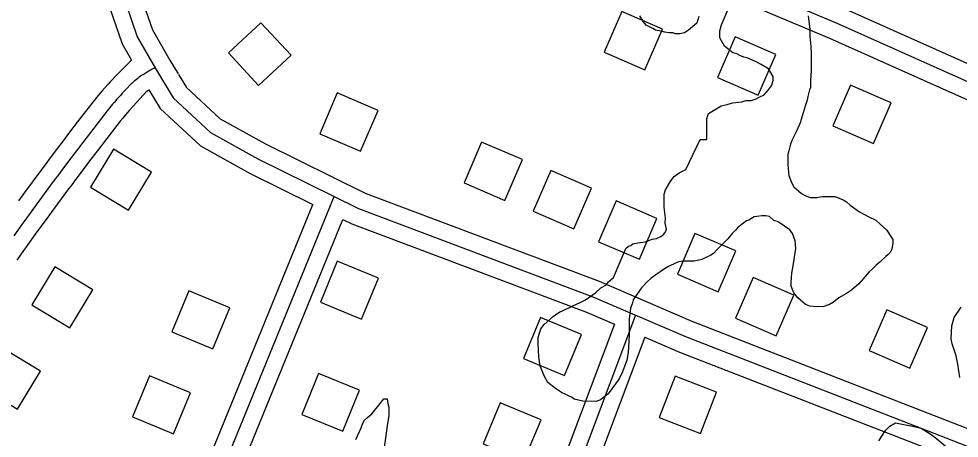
# Model space of a CAD drawing. Extents: x 3297735 to 3335592, y 670436 to 695807.
# Drawn here: x 3313866 to 3314713, y 693370 to 693748 of the extents above; entities that cross this region are included whole.
import ezdxf

# ---------------------------------------------------------------- set-up
doc = ezdxf.new("R2010")
doc.units = 0
for name, color, linetype in [('V-BLDG-OTLN', 7, 'Continuous'), ('V-ROAD-CNTR', 7, 'Continuous'), ('V-SITE-VEGE', 7, 'Continuous')]:
    doc.layers.add(name, color=color, linetype=linetype)

msp = doc.modelspace()

# ---------------------------------------------------------------- linework, layer by layer
at = {"layer": 'V-BLDG-OTLN'}
for points in [[(3314445.94, 693738.33), (3314409.24, 693754.26), (3314393.32, 693717.56), (3314430.01, 693701.64)], [(3314054.64, 693716.98), (3314081.82, 693687.64), (3314111.16, 693714.83), (3314083.98, 693744.17)], [(3314548.19, 693715.5), (3314511.49, 693731.43), (3314495.57, 693694.73), (3314532.26, 693678.81)], [(3314136.92, 693644.16), (3314173.64, 693628.3), (3314189.5, 693665.02), (3314152.78, 693680.88)], [(3314652.21, 693671.9), (3314615.51, 693687.82), (3314599.59, 693651.13), (3314636.28, 693635.21)], [(3313950.94, 693630.18), (3313930.24, 693595.95), (3313964.47, 693575.25), (3313985.17, 693609.48)], [(3314267.01, 693599.96), (3314303.73, 693584.1), (3314319.59, 693620.82), (3314282.87, 693636.68)], [(3314329.35, 693574.29), (3314366.08, 693558.43), (3314381.94, 693595.15), (3314345.21, 693611.01)], [(3314388.35, 693546.86), (3314425.07, 693531), (3314440.93, 693567.72), (3314404.21, 693583.58)], [(3314459.37, 693517.63), (3314496.09, 693501.77), (3314511.95, 693538.5), (3314475.23, 693554.36)], [(3314152.78, 693529.25), (3314137.57, 693492.26), (3314174.56, 693477.04), (3314189.78, 693514.04)], [(3313898.11, 693524.35), (3313877.41, 693490.12), (3313911.64, 693469.43), (3313932.34, 693503.65)], [(3314511.72, 693477.88), (3314548.44, 693462.02), (3314564.3, 693498.74), (3314527.58, 693514.6)], [(3314040.55, 693450.43), (3314055.88, 693487.37), (3314018.93, 693502.7), (3314003.6, 693465.76)], [(3314632.26, 693448.81), (3314668.98, 693432.95), (3314684.84, 693469.67), (3314648.12, 693485.53)], [(3314357.61, 693426.37), (3314373.02, 693463.28), (3314336.11, 693478.7), (3314320.7, 693441.79)], [(3313850.88, 693450.89), (3313830.19, 693416.66), (3313864.41, 693395.97), (3313885.11, 693430.19)], [(3314005.23, 693373.91), (3314020.56, 693410.86), (3313983.62, 693426.19), (3313968.29, 693389.24)], [(3314135.94, 693428.3), (3314120.73, 693391.31), (3314157.72, 693376.1), (3314172.94, 693413.09)], [(3314457.32, 693425.79), (3314442.8, 693388.52), (3314480.07, 693374), (3314494.59, 693411.27)], [(3314321.08, 693349.41), (3314336.5, 693386.32), (3314299.59, 693401.74), (3314284.17, 693364.83)]]:
    msp.add_lwpolyline(points, close=True, dxfattribs=at)
at = {"layer": 'V-ROAD-CNTR'}
for points in [[(3313695.63, 694018.26), (3313898.3, 693875.94), (3313911.37, 693852.49), (3313931.1, 693802.72), (3313947.78, 693757.22), (3313958.72, 693725.26), (3313967.14, 693710.5)], [(3313727.18, 694014.44), (3313909.73, 693886.24), (3313924.95, 693858.93), (3313945.11, 693808.06), (3313961.91, 693762.23), (3313972.45, 693731.46), (3313988.81, 693702.78), (3314004.97, 693676.34), (3314038.37, 693645.37), (3314081.21, 693621.66), (3314171.9, 693576.7), (3314383.12, 693497.34), (3314466.81, 693461.39), (3314769.39, 693343.69), (3314950.21, 693266.72), (3314964.08, 693261.91), (3314985.28, 693263.94), (3315000.43, 693275.86), (3315004.51, 693283.67), (3315009.24, 693302.51), (3315028.78, 693358.45), (3315072.35, 693461.57), (3315098.92, 693533.54)], [(3315151.92, 693528.38), (3314848.65, 693650.42), (3314608.83, 693757.36), (3314383.86, 693852.02), (3314231.84, 693910.36), (3314193.87, 693923.94), (3314174.44, 693930.84), (3314135.01, 693934.91), (3314113.01, 693935.85), (3314062.84, 693929.7), (3313916.58, 693899.76)], [(3315146.32, 693514.46), (3314842.79, 693636.61), (3314602.87, 693743.6), (3314378.26, 693838.1), (3314226.63, 693896.3), (3314188.84, 693909.81), (3314171.11, 693916.1), (3314133.92, 693919.94), (3314113.61, 693920.81), (3314065.26, 693914.88), (3313913.25, 693883.77)], [(3315079.8, 693525.06), (3314836.94, 693622.8), (3314596.91, 693729.84), (3314372.66, 693824.18), (3314221.42, 693882.23), (3314183.81, 693895.68), (3314167.79, 693901.37), (3314132.83, 693904.98), (3314114.2, 693905.77), (3314067.68, 693900.07), (3313935.5, 693873.01)], [(3313935.5, 693873.01), (3313959.13, 693813.41), (3313976.05, 693767.24), (3313986.18, 693737.66), (3314001.72, 693710.41), (3314009.22, 693698.15)], [(3313967.14, 693710.5), (3313952.66, 693695.67), (3313950.18, 693693.09), (3313948.03, 693690.81), (3313946.14, 693688.77), (3313942.93, 693685.21), (3313940.53, 693682.47), (3313938.72, 693680.34), (3313936.1, 693677.16), (3313933.55, 693673.95), (3313921.43, 693658.32), (3313912.4, 693646.61), (3313905.64, 693637.79), (3313900.59, 693631.14), (3313893.06, 693621.15), (3313889.31, 693616.11), (3313885.58, 693611.08), (3313870.84, 693591.09), (3313865.31, 693583.57)], [(3313988.43, 693703.44), (3313988.41, 693703.43), (3313985.37, 693701.88), (3313984.03, 693701.15), (3313982.78, 693700.46), (3313980.5, 693699.14), (3313978.56, 693697.94), (3313976.89, 693696.86), (3313975.47, 693695.89), (3313974.25, 693695.01), (3313973.19, 693694.22), (3313971.38, 693692.79), (3313970.05, 693691.67), (3313969.07, 693690.81), (3313967.62, 693689.47), (3313966.2, 693688.07), (3313963.44, 693685.24), (3313961.05, 693682.75), (3313958.99, 693680.57), (3313957.21, 693678.64), (3313954.14, 693675.25), (3313951.88, 693672.66), (3313950.22, 693670.71), (3313947.76, 693667.73), (3313945.35, 693664.7), (3313933.29, 693649.15), (3313924.29, 693637.47), (3313917.57, 693628.69), (3313912.55, 693622.09), (3313905.07, 693612.16), (3313901.35, 693607.17), (3313897.65, 693602.16), (3313882.91, 693582.19), (3313877.4, 693574.7), (3313872.59, 693568.13), (3313868.4, 693562.37), (3313861.11, 693552.26)], [(3314009.69, 693697.38), (3314016.69, 693685.93), (3314047.23, 693657.61), (3314088.18, 693634.95), (3314177.88, 693590.47), (3314388.72, 693511.26), (3314472.49, 693475.28), (3314775.05, 693357.58), (3314955.61, 693280.72), (3314965.9, 693277.15), (3314979.46, 693278.45), (3314988.63, 693285.66), (3314990.4, 693289.05), (3314994.86, 693306.82), (3315014.78, 693363.85), (3315058.4, 693467.09), (3315079.8, 693525.06)], [(3313981, 693682.61), (3313965.35, 693665.28), (3313963.24, 693662.86), (3313961.71, 693661.07), (3313959.42, 693658.29), (3313957.15, 693655.44), (3313945.16, 693639.97), (3313936.18, 693628.33), (3313929.5, 693619.6), (3313924.51, 693613.04), (3313917.07, 693603.16), (3313913.39, 693598.22), (3313909.71, 693593.25), (3313894.99, 693573.3), (3313889.5, 693565.82), (3313884.71, 693559.28), (3313880.55, 693553.57), (3313873.3, 693543.52), (3313867.93, 693535.98), (3313863.93, 693530.3)], [(3313981, 693682.61), (3313982.93, 693683.63)], [(3313982.93, 693683.63), (3313993.25, 693666.75), (3314029.51, 693633.13), (3314074.25, 693608.37), (3314130.72, 693580.37)], [(3313934.17, 693059.57), (3314149.89, 693587.61)], [(3313925.99, 693079.2), (3314130.72, 693580.37)], [(3313953.7, 693067.71), (3314157.67, 693567.01)], [(3314157.67, 693567.01), (3314165.91, 693562.92), (3314377.51, 693483.42), (3314402.53, 693472.68)], [(3314421.61, 693480.81), (3314282.69, 693111.42), (3314218.22, 692953.85)], [(3314402.53, 693472.68), (3314268.73, 693116.9), (3314209.96, 692973.27)], [(3314430.12, 693460.82), (3314296.66, 693105.94), (3314237.84, 692962.2)], [(3314430.12, 693460.82), (3314461.13, 693447.51), (3314692.61, 693357.46)]]:
    msp.add_lwpolyline(points, dxfattribs=at)
at = {"layer": 'V-SITE-VEGE'}
for points in [[(3314466.94, 693611.89), (3314479.9, 693639.04), (3314485.83, 693639.02), (3314485.89, 693657.8), (3314487.39, 693662.25), (3314490.37, 693664.21), (3314498.79, 693669.12), (3314504.23, 693670.59), (3314509.18, 693672.06), (3314517.59, 693673.01), (3314521.05, 693673.99), (3314526, 693673.97), (3314530.45, 693675.44), (3314534.91, 693677.9), (3314537.39, 693678.88), (3314541.36, 693683.81), (3314544.34, 693687.26), (3314545.84, 693692.2), (3314545.85, 693695.66), (3314541.43, 693702.59), (3314535.01, 693706.57), (3314531.06, 693708.56), (3314522.18, 693712.55), (3314519.21, 693713.06), (3314515.76, 693714.55), (3314512.8, 693716.04), (3314509.34, 693717.04), (3314501.95, 693723), (3314497.52, 693730.43), (3314497.55, 693736.86), (3314499.05, 693742.29), (3314506.03, 693758.58)], [(3314478.81, 693749.78), (3314476.81, 693743.86), (3314469.37, 693737.46), (3314465.9, 693734.99), (3314461.45, 693734.02), (3314457.49, 693734.04), (3314455.52, 693735.03), (3314451.56, 693735.05), (3314448.1, 693735.55), (3314444.65, 693736.56), (3314439.71, 693737.56), (3314437.24, 693739.05), (3314431.32, 693742.04), (3314428.85, 693745.02), (3314425.42, 693750.47)], [(3314577.19, 693750.42), (3314578.63, 693738.06), (3314578.61, 693731.63), (3314579.57, 693722.73), (3314580.04, 693716.3), (3314579.98, 693700.97), (3314579.46, 693692.08), (3314579.43, 693685.65), (3314578.44, 693683.67), (3314576.93, 693677.75), (3314576.43, 693674.29), (3314574.43, 693668.86), (3314569.93, 693654.04), (3314566.94, 693647.13), (3314562.95, 693638.74), (3314561.45, 693634.79), (3314559.95, 693628.86), (3314558.95, 693625.41), (3314558.91, 693615.52), (3314559.87, 693606.62), (3314562.32, 693600.18), (3314564.28, 693596.22), (3314571.18, 693590.26), (3314575.13, 693588.27), (3314579.08, 693586.77), (3314585.01, 693586.76), (3314589.96, 693587.72), (3314601.33, 693587.68), (3314605.28, 693586.19), (3314608.74, 693584.69), (3314611.7, 693582.7), (3314615.15, 693579.72), (3314620.57, 693575.75), (3314623.53, 693573.76), (3314627.97, 693571.27), (3314631.92, 693569.28), (3314638.33, 693566.29), (3314642.28, 693562.82), (3314648.19, 693557.36), (3314650.65, 693553.4), (3314653.6, 693548.93), (3314653.59, 693545.47), (3314652.58, 693540.53), (3314651.58, 693537.57), (3314649.1, 693535.11), (3314647.12, 693533.63), (3314642.16, 693528.71), (3314638.69, 693525.75), (3314635.21, 693522.3), (3314632.24, 693519.84), (3314626.78, 693513.43), (3314622.81, 693509), (3314616.36, 693503.09), (3314611.9, 693500.14), (3314604.96, 693496.21), (3314600, 693492.27), (3314596.54, 693490.31), (3314590.6, 693488.35)], [(3314590.6, 693488.35), (3314582.19, 693488.38), (3314578.73, 693488.89), (3314574.78, 693490.38), (3314567.88, 693496.34), (3314564.44, 693500.8), (3314561.99, 693506.74), (3314562, 693510.2), (3314562.52, 693518.61), (3314564.04, 693527.01), (3314566.06, 693540.84), (3314565.59, 693547.77), (3314563.15, 693554.2), (3314560.69, 693557.67), (3314550.33, 693564.63), (3314546.38, 693566.12), (3314542.44, 693569.6), (3314538.98, 693570.11), (3314535.52, 693570.12), (3314531.06, 693569.64), (3314528.59, 693569.15), (3314523.64, 693566.2), (3314521.66, 693565.72), (3314513.73, 693559.81), (3314511.74, 693557.35), (3314508.76, 693554.39), (3314504.79, 693549.46), (3314494.87, 693539.61), (3314491.89, 693536.16), (3314489.41, 693534.69), (3314481.49, 693530.76), (3314474.56, 693529.3), (3314464.18, 693529.34), (3314460.72, 693528.86), (3314458.24, 693527.88), (3314451.31, 693524.44), (3314447.84, 693522.47), (3314437.93, 693515.59), (3314435.45, 693513.62), (3314431.98, 693510.67), (3314427.02, 693505.24), (3314423.54, 693500.32), (3314419.56, 693494.39), (3314418.56, 693490.94), (3314417.06, 693486.99), (3314416.04, 693477.1), (3314415.99, 693463.76), (3314415.47, 693456.84), (3314414.94, 693446.95), (3314413.93, 693440.03), (3314409.94, 693429.67), (3314406.95, 693423.25), (3314397.02, 693409.94), (3314390.07, 693404.52), (3314386.11, 693403.05), (3314374.25, 693403.09), (3314366.34, 693405.1), (3314364.37, 693406.59), (3314354.99, 693411.07), (3314349.57, 693414.56), (3314342.67, 693420.02), (3314339.72, 693424.97), (3314335.8, 693434.87), (3314334.34, 693443.28), (3314333.89, 693455.15), (3314333.91, 693460.59), (3314336.41, 693468.49), (3314339.39, 693472.43), (3314344.35, 693476.86), (3314346.83, 693479.33), (3314353.28, 693483.76), (3314355.25, 693484.24), (3314365.16, 693489.15), (3314371.6, 693492.09), (3314376.55, 693494.55), (3314385.48, 693500.94), (3314390.43, 693505.38), (3314394.89, 693507.83), (3314397.37, 693510.79), (3314401.84, 693514.73), (3314412.81, 693540.89), (3314415.28, 693542.86), (3314417.26, 693543.35), (3314419.25, 693544.82), (3314423.7, 693545.8), (3314430.62, 693546.76), (3314436.56, 693549.21), (3314440.52, 693549.69), (3314444.48, 693551.66), (3314446.47, 693553.13), (3314448.45, 693555.1), (3314449.45, 693558.06), (3314448.48, 693563.51), (3314448.5, 693568.45), (3314447.54, 693577.85), (3314447.59, 693589.71), (3314448.59, 693593.67), (3314453.56, 693601.56), (3314456.54, 693605.5), (3314461, 693608.95), (3314466.94, 693611.89)], [(3314713.97, 693424.63), (3314712.03, 693436.5), (3314710.57, 693443.92), (3314707.15, 693454.81), (3314706.18, 693459.27), (3314706.72, 693471.13), (3314708.72, 693478.54), (3314715.18, 693487.91)], [(3314169.45, 693368.72), (3314174.43, 693379.08), (3314175.93, 693383.53), (3314177.42, 693386), (3314179.9, 693388.46), (3314183.87, 693391.9), (3314191.32, 693401.27), (3314194.79, 693405.22), (3314197.76, 693405.2), (3314198.24, 693401.25), (3314199.22, 693397.78), (3314199.19, 693390.37), (3314197.67, 693380.98), (3314196.65, 693372.08), (3314194.63, 693359.73)], [(3314641.09, 693367.54), (3314647.06, 693376.91), (3314651.02, 693380.85), (3314655.98, 693383.8), (3314660.43, 693382.8), (3314671.29, 693380.78), (3314679.2, 693378.78), (3314688.08, 693373.31), (3314691.53, 693370.82), (3314704.35, 693359.9)]]:
    msp.add_lwpolyline(points, dxfattribs=at)

doc.saveas('drawing.dxf')
